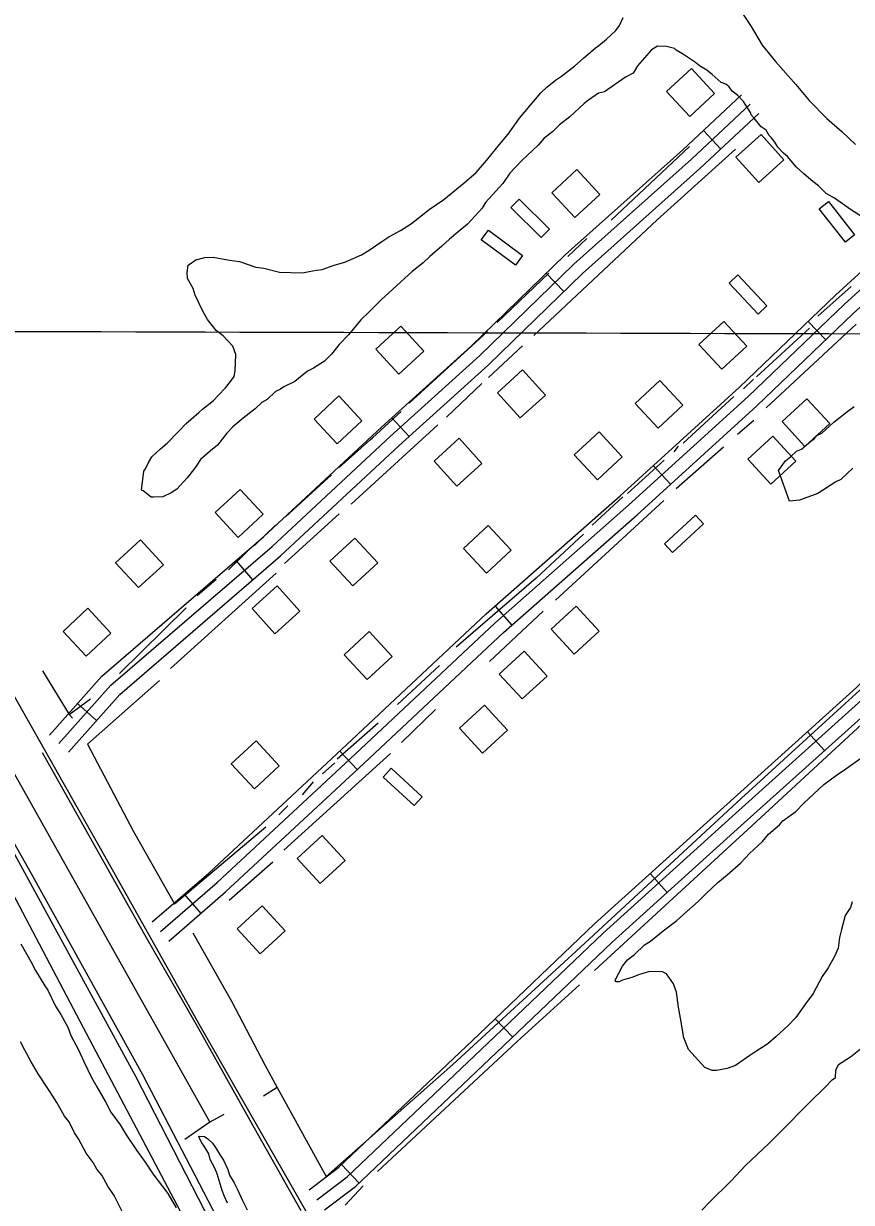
# Model space of a CAD drawing. Extents: x 3161514 to 3199414, y 831166 to 856601.
# Drawn here: x 3183208 to 3184185, y 841616 to 843007 of the extents above; entities that cross this region are included whole.
import ezdxf

# ---------------------------------------------------------------- set-up
doc = ezdxf.new("R2010")
doc.units = 0
for name, color, linetype in [('V-BLDG-OTLN', 7, 'Continuous'), ('V-GRID-MAJR', 7, 'Continuous'), ('V-RAIL-TRAK', 7, 'Continuous'), ('V-ROAD-CNTR', 7, 'Continuous'), ('V-SITE-VEGE', 7, 'Continuous'), ('V-TOPO-SHOR', 7, 'Continuous')]:
    doc.layers.add(name, color=color, linetype=linetype)

msp = doc.modelspace()

# ---------------------------------------------------------------- linework, layer by layer
at = {"layer": 'V-BLDG-OTLN'}
for points in [[(3183993.8939753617, 842897.008178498), (3184023.185916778, 842924.248124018), (3183995.9459712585, 842953.540065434), (3183966.65502984, 842926.3001199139)], [(3184078.172806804, 842875.590221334), (3184048.470866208, 842848.7982749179), (3184075.262812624, 842819.096334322), (3184104.9647532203, 842845.8882807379)], [(3183858.549246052, 842777.718417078), (3183887.8411874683, 842804.958362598), (3183860.601241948, 842834.250304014), (3183831.31030053, 842807.010358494)], [(3183818.4513262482, 842754.2844639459), (3183782.96039723, 842789.5043935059), (3183792.822377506, 842799.4413736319), (3183828.3133065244, 842764.2224440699)], [(3184157.5976479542, 842796.73737904), (3184188.526586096, 842757.4514576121), (3184177.526608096, 842748.791474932), (3184146.5976699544, 842788.07739636)], [(3183788.189386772, 842721.7095290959), (3183748.003467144, 842751.460469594), (3183756.3334504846, 842762.71244709), (3183796.519370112, 842732.9615065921)], [(3184050.620861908, 842709.999552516), (3184084.76979361, 842673.47762556), (3184074.543814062, 842663.916644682), (3184040.39488236, 842700.43757164)], [(3184031.937899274, 842598.7267750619), (3184061.2298406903, 842625.966720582), (3184033.98989517, 842655.2586619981), (3184004.698953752, 842628.0187164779)], [(3183650.8756613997, 842593.0547864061), (3183680.167602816, 842620.2947319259), (3183652.9276572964, 842649.586673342), (3183623.6367158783, 842622.3467278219)], [(3183796.79036957, 842597.9647765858), (3183767.088428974, 842571.1728301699), (3183793.88037539, 842541.4708895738), (3183823.582315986, 842568.2628359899)], [(3183956.677049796, 842529.1629141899), (3183985.968991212, 842556.40285971), (3183958.729045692, 842585.694801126), (3183929.4381042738, 842558.4548556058)], [(3183577.8865114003, 842510.7298148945), (3183607.178452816, 842537.9697604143), (3183579.938507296, 842567.2617018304), (3183550.647565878, 842540.0217563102)], [(3184132.26469862, 842564.0868443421), (3184102.8087575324, 842537.0248984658), (3184129.8717034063, 842507.5689573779), (3184159.326644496, 842534.6319032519)], [(3183722.0155191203, 842517.3729377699), (3183692.313578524, 842490.580991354), (3183719.10552494, 842460.8790507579), (3183748.807465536, 842487.670997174)], [(3183884.947193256, 842468.394035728), (3183914.239134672, 842495.6339812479), (3183886.999189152, 842524.925922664), (3183857.7082477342, 842497.685977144)], [(3184091.85977943, 842519.951932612), (3184062.403838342, 842492.8899867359), (3184089.466784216, 842463.4340456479), (3184118.921725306, 842490.4969915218)], [(3183461.259040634, 842400.4531716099), (3183490.55098205, 842427.6931171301), (3183463.31103653, 842456.9850585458), (3183434.020095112, 842429.7451130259)], [(3183964.146034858, 842392.7441870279), (3184000.7439616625, 842426.8111188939), (3184010.2829425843, 842416.56313939), (3183973.684015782, 842382.4962075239)], [(3183754.067455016, 842358.1312562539), (3183783.359396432, 842385.3712017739), (3183756.119450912, 842414.66314319), (3183726.8285094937, 842387.42319767)], [(3183345.9186468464, 842397.7283944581), (3183316.462705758, 842370.6664485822), (3183343.5256516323, 842341.2105074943), (3183372.9805927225, 842368.2734533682)], [(3183596.5365151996, 842343.1849428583), (3183625.828456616, 842370.4248883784), (3183598.588511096, 842399.7168297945), (3183569.2975696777, 842372.4768842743)], [(3183507.262948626, 842343.3512858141), (3183477.56100803, 842316.5593393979), (3183504.352954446, 842286.8573988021), (3183534.054895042, 842313.649345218)], [(3183281.74139967, 842260.3764517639), (3183311.033341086, 842287.6163972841), (3183283.793395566, 842316.9083386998), (3183254.502454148, 842289.6683931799)], [(3183859.864243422, 842319.3893337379), (3183830.4083023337, 842292.327387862), (3183857.471248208, 842262.871446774), (3183886.9261892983, 842289.934392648)], [(3183613.5107361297, 842232.8525068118), (3183642.802677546, 842260.092452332), (3183615.562732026, 842289.384393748), (3183586.271790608, 842262.144448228)], [(3183798.602365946, 842266.4024397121), (3183769.1464248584, 842239.340493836), (3183796.2093707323, 842209.884552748), (3183825.664311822, 842236.947498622)], [(3183751.6544598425, 842202.5725673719), (3183722.198518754, 842175.510621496), (3183749.2614646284, 842146.054680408), (3183778.716405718, 842173.117626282)], [(3183480.2920025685, 842103.9307646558), (3183509.583943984, 842131.170710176), (3183482.3439984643, 842160.462651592), (3183453.053057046, 842133.2227060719)], [(3183641.50068015, 842128.164716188), (3183678.347606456, 842094.3667837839), (3183668.884625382, 842084.0498044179), (3183632.036699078, 842117.846736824)], [(3183560.363842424, 842048.94387463), (3183530.9079013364, 842021.8819287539), (3183557.97084721, 841992.4259876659), (3183587.4257883, 842019.4889335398)], [(3183489.4309842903, 841965.8310408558), (3183459.975043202, 841938.76909498), (3183487.037989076, 841909.313153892), (3183516.4929301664, 841936.376099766)]]:
    msp.add_lwpolyline(points, close=True, dxfattribs=at)
at = {"layer": 'V-GRID-MAJR'}
msp.add_spline([(3165722.25, 842695.223), (3170954.554, 842678.861), (3176186.862, 842663.26), (3181419.1720000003, 842648.42), (3186651.484, 842634.341), (3191883.798, 842621.023), (3197116.113, 842608.466), (3197116.114, 842608.466)], degree=3, dxfattribs=at)
at = {"layer": 'V-RAIL-TRAK'}
msp.add_lwpolyline([(3182444.443, 843363.409), (3182477.716, 843303.069), (3182494.068, 843275.282), (3182710.779, 842891.058), (3182875.071, 842600.7540000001), (3182935.903, 842492.122), (3183049.418, 842291.719), (3183163.346, 842088.062), (3183340.023, 841765.095), (3183517.771, 841418.8910000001), (3183619.292, 841219.856), (3183785.659, 840890.636), (3183936.609, 840594.743), (3184059.1550000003, 840354.074)], dxfattribs=at)
at = {"layer": 'V-ROAD-CNTR'}
for p, q in [((3184010.0029431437, 842880.333211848), (3184030.485902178, 842858.4142556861)), ((3183824.6883137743, 842712.1585481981), (3183845.57027201, 842690.6185912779)), ((3184133.65469584, 842655.2896619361), (3184154.381654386, 842633.601705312)), ((3183642.592677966, 842541.6788891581), (3183662.7176377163, 842519.4309336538)), ((3183950.9030613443, 842485.2610019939), (3183971.096020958, 842463.075046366)), ((3183458.6260459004, 842372.984226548), (3183478.1970067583, 842350.2472720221)), ((3183764.171434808, 842319.3893337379), (3183784.021395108, 842296.8953787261)), ((3183271.653419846, 842204.5135634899), (3183294.057375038, 842184.5616033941)), ((3184132.920697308, 842171.3206298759), (3184152.986657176, 842149.01867448)), ((3183581.193800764, 842148.480675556), (3183601.616759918, 842126.5057195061)), ((3183947.231068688, 842003.8789647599), (3183967.349028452, 841981.625009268)), ((3183397.563168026, 841979.6440132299), (3183417.20112875, 841956.9650585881)), ((3183764.429434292, 841832.783306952), (3183785.13539288, 841811.07435037)), ((3183583.157796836, 841660.67465117), (3183603.8087555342, 841638.913694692))]:
    msp.add_line(p, q, dxfattribs=at)
for points in [[(3182588.38778638, 843297.029378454), (3182753.6034559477, 842999.3539738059), (3182933.704095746, 842687.5105974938), (3183052.607857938, 842475.28302195), (3183194.8015735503, 842216.77353897), (3183303.452356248, 842025.0569224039), (3183414.763133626, 841826.5643193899), (3183487.2409886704, 841700.250572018), (3183606.852749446, 841490.178992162), (3183849.1762647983, 841055.44086164), (3183993.160976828, 840808.7663549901), (3184126.856709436, 840555.5948613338), (3184285.4823921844, 840291.7183890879), (3184414.50413414, 840053.4968655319), (3184468.4880261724, 839960.031052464), (3184541.7408796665, 839821.52332948), (3184618.565726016, 839670.5186314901), (3184703.011557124, 839496.6199792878), (3184765.395432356, 839352.957266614), (3184826.2943105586, 839218.3425358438), (3184903.5211561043, 839048.610875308), (3184992.436978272, 838818.3463358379), (3185117.245728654, 838525.829920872)], [(3182510.014943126, 843255.1844621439), (3182750.03746308, 842829.788312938), (3182962.8350374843, 842459.6130532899), (3183082.303798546, 842242.074488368), (3183216.6945297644, 842004.18396415), (3183348.404266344, 841767.1194382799), (3183502.654957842, 841469.716033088), (3183666.2106307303, 841147.60567731), (3183851.30526054, 840779.2774139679), (3184016.4509302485, 840444.6770831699), (3184210.83954147, 840064.765842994), (3184373.6162159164, 839736.7664989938), (3184597.58876797, 839309.150354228), (3184736.6304898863, 839033.267905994), (3184901.2631606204, 838718.8535348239), (3185039.38788437, 838447.6990771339), (3185242.5034781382, 838044.4238836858), (3185345.886271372, 837830.8503108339), (3185543.605875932, 837469.595033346), (3185705.5435520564, 837185.2316020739), (3185948.8720653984, 836754.4574636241), (3186048.3668664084, 836579.2698139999)], [(3183238.40148635, 842167.17363817), (3183300.380362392, 842236.7714989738), (3183491.1869807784, 842401.0111704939), (3183630.282702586, 842530.543911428), (3183735.914491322, 842626.0937203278), (3183846.9272692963, 842733.7185050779), (3183985.7149917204, 842857.6372572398), (3184055.060853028, 842922.439127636)], [(3183249.6034639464, 842157.1976581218), (3183310.920341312, 842226.052520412), (3183501.1949607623, 842389.834192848), (3183640.4256823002, 842519.4929335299), (3183746.1694708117, 842615.143742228), (3183857.1472488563, 842722.734527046), (3183995.831971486, 842846.561279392), (3184065.3018325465, 842911.4791495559)], [(3183260.805441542, 842147.2216780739), (3183321.460320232, 842215.3335418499), (3183511.202940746, 842378.6572152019), (3183650.568662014, 842508.441955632), (3183756.424450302, 842604.193764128), (3183867.3672284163, 842711.7505490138), (3184005.9489512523, 842835.485301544), (3184075.5428120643, 842900.5191714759)], [(3183359.764243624, 841946.9140786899), (3183426.327110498, 842004.5509634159), (3183583.1317968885, 842150.281671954), (3183753.934455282, 842310.3553518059), (3183911.712139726, 842449.5900733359), (3184052.526858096, 842577.758816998), (3184166.002631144, 842686.2036001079), (3184232.837497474, 842747.3334778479)], [(3183369.5832239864, 841935.5741013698), (3183436.3450904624, 841993.38398575), (3183593.36577642, 842139.315693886), (3183764.027435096, 842299.257374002), (3183921.7241197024, 842438.4190956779), (3184062.7588376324, 842566.788838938), (3184176.2476106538, 842675.2456220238), (3184242.961477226, 842736.264499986)], [(3183379.4022043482, 841924.2341240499), (3183446.363070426, 841982.2170080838), (3183603.599755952, 842128.349715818), (3183774.1204149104, 842288.159396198), (3183931.736099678, 842427.2481180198), (3184072.9908171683, 842555.818860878), (3184186.4925901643, 842664.28764394), (3184253.085456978, 842725.1955221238)], [(3183544.9668732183, 841631.04971042), (3183579.9918031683, 841657.6706571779), (3183745.4274722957, 841814.6593432), (3183881.756199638, 841944.688083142), (3184034.067895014, 842082.381807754), (3184190.746581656, 842223.347525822), (3184313.99933515, 842345.9762805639), (3184384.172194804, 842398.12317627)], [(3183554.0428550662, 841619.1077343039), (3183589.7217837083, 841646.22468007), (3183755.766451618, 841803.7913649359), (3183891.964179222, 841933.6951051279), (3184044.113874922, 842071.2428300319), (3184201.05956103, 842212.4485476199), (3184323.8133155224, 842334.581303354), (3184393.11917691, 842386.08320035)], [(3183563.118836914, 841607.165758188), (3183599.451764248, 841634.778702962), (3183766.10543094, 841792.923386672), (3183902.172158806, 841922.7021271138), (3184054.15985483, 842060.10385231), (3184211.3725404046, 842201.549569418), (3184333.627295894, 842323.186326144), (3184402.066159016, 842374.0432244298)], [(3183353.1180000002, 841928.068), (3183243.955, 842121.944), (3183230.393, 842146.252)], [(3183535.275, 841606.196), (3183475.142, 841712.525), (3183412.958, 841823.366), (3183353.1180000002, 841928.068)]]:
    msp.add_lwpolyline(points, dxfattribs=at)
at = {"layer": 'V-SITE-VEGE'}
for points in [[(3184047.1750000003, 843031.854), (3184066.469, 843002.908), (3184079.228, 842981.0210000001), (3184095.014, 842961.934), (3184119.238, 842934.738), (3184135.024, 842915.6510000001), (3184155.588, 842894.432), (3184173.467, 842879.1510000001), (3184189.404, 842863.947)], [(3183418.858, 842551.676), (3183431.896, 842561.865), (3183437.985, 842568.435), (3183446.091, 842576.8690000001), (3183452.218, 842584.409), (3183456.329, 842590.082), (3183457.5640000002, 842596.841), (3183458.3170000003, 842616.258), (3183454.813, 842626.117), (3183443.617, 842638.221), (3183435.105, 842644.385), (3183424.918, 842657.4230000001), (3183419.471, 842667.357), (3183410.478, 842686.181), (3183407.869, 842694.059), (3183401.526, 842705.975), (3183400.8200000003, 842712.807), (3183402.13, 842721.509), (3183411.131, 842727.964), (3183421.924, 842730.46), (3183431.671, 842731.054), (3183450.973, 842727.386), (3183462.5870000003, 842725.963), (3183481.7770000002, 842719.381), (3183491.448, 842718.033), (3183509.7430000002, 842713.431), (3183536.926, 842712.375), (3183544.767, 842714.015), (3183553.582, 842715.6140000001), (3183560.414, 842716.321), (3183574.232, 842721.617), (3183587.005, 842725.011), (3183606.799, 842733.963), (3183615.7630000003, 842739.447), (3183630.74, 842749.56), (3183638.734, 842755.084), (3183652.625, 842762.321), (3183665.589, 842770.568), (3183686.657, 842787.2490000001), (3183703.651, 842799.23), (3183727.7460000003, 842818.709), (3183741.828, 842830.8), (3183754.044, 842844.911), (3183769.361, 842863.759), (3183779.562, 842876.0040000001), (3183792.938, 842894.929), (3183818.417, 842925.051), (3183825.4790000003, 842931.582), (3183835.526, 842939.942), (3183842.512, 842944.534), (3183858.535, 842956.549), (3183868.622, 842965.88), (3183882.704, 842977.971), (3183886.702, 842980.732), (3183895.741, 842988.16), (3183906.835, 842998.4230000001), (3183910.946, 843004.098), (3183915.2060000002, 843013.6560000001)], [(3184183.508, 842787.3640000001), (3184164.582, 842800.74), (3184155.063, 842805.9720000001), (3184145.696, 842815.088), (3184139.091, 842820.206), (3184128.748, 842829.358), (3184119.342, 842837.503), (3184109.116, 842849.568), (3184104.414, 842853.6410000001), (3184097.881, 842860.701), (3184094.225, 842866.677), (3184090.531, 842871.682), (3184087.731, 842874.709), (3184084.075, 842880.685), (3184078.4, 842884.796), (3184070.041, 842894.843), (3184066.309, 842898.878), (3184065.453, 842901.829), (3184057.2060000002, 842914.789), (3184050.6750000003, 842921.848), (3184044.068, 842926.966), (3184040.3710000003, 842931.973), (3184036.603, 842935.035), (3184030.852, 842937.204), (3184020.514, 842946.356), (3184013.907, 842951.476), (3184005.359, 842956.67), (3184000.654, 842960.742), (3183991.1720000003, 842966.9450000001), (3183985.499, 842971.0530000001), (3183977.8850000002, 842975.241), (3183976.019, 842977.259), (3183966.3850000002, 842979.577), (3183955.707, 842979.993), (3183948.721, 842975.403), (3183932.431, 842956.59), (3183927.238, 842948.042), (3183918.312, 842943.528), (3183893.323, 842926.024), (3183886.452, 842924.349), (3183874.461, 842916.0650000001), (3183869.455, 842912.37), (3183852.309, 842896.508), (3183840.282, 842887.253), (3183832.178, 842878.818), (3183822.165, 842871.4280000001), (3183815.028, 842862.954), (3183795.867, 842845.228), (3183781.67, 842830.223), (3183773.412, 842817.9060000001), (3183753.09, 842795.36), (3183748.941, 842788.716), (3183731.682, 842769.942), (3183722.642, 842762.514), (3183710.576, 842752.2880000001), (3183701.499, 842743.8910000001), (3183687.417, 842731.8), (3183679.348, 842724.335), (3183666.31, 842714.1460000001), (3183630.001, 842680.557), (3183615.843, 842666.522), (3183605.757, 842657.191), (3183591.447, 842639.275), (3183580.315, 842628.04), (3183571.123, 842616.731), (3183563.017, 842608.295), (3183550.055, 842600.0480000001), (3183543.111, 842596.429), (3183528.056, 842584.375), (3183515.1720000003, 842578.071), (3183511.174, 842575.308), (3183505.237, 842572.621), (3183495.151, 842563.292), (3183489.174, 842559.637), (3183481.105, 842552.172), (3183467.06, 842541.049), (3183454.9930000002, 842530.823), (3183447.895, 842523.322), (3183436.649, 842509.174), (3183428.619, 842502.682), (3183416.554, 842492.454), (3183412.4050000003, 842485.81), (3183408.2970000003, 842480.137), (3183401.123, 842470.692), (3183388.943, 842457.554), (3183381.96, 842452.965), (3183372.062, 842448.488), (3183361.344, 842447.933), (3183358.432, 842448.045), (3183348.989, 842455.2170000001), (3183347.086, 842456.2660000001), (3183349.894, 842478.52), (3183351.95, 842481.356), (3183355.168, 842489.009), (3183359.313, 842495.657), (3183369.397, 842504.986), (3183377.429, 842511.478), (3183390.617, 842525.55), (3183399.732, 842534.919), (3183414.824, 842547.9450000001), (3183418.858, 842551.676)], [(3184197.731, 842778.06), (3184183.508, 842787.3640000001)], [(3184186.2090000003, 842481.954), (3184172.088, 842468.894), (3184166.151, 842466.207), (3184145.196, 842452.436), (3184133.359, 842448.037), (3184123.499, 842444.5310000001), (3184111.773, 842443.042), (3184098.608, 842479.529), (3184106.829, 842490.877), (3184112.842, 842495.508), (3184119.901, 842502.039), (3184125.84, 842504.724), (3184136.897, 842514.0160000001), (3184140.893, 842516.7760000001), (3184143.9590000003, 842520.547), (3184149.896, 842523.234), (3184164.017, 842536.296), (3184179.0700000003, 842548.35), (3184188.073, 842554.806)], [(3184167.265, 842120.023), (3184178.249, 842127.3740000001), (3184201.258, 842143.983)], [(3184185.761, 841970.542), (3184183.551, 841963.8200000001), (3184177.348, 841954.338), (3184172.823, 841937.987), (3184170.503, 841928.353), (3184169.043, 841915.77), (3184164.781, 841906.212), (3184157.455, 841892.886), (3184150.244, 841882.4720000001), (3184139.744, 841862.461), (3184130.5160000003, 841850.181), (3184119.1950000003, 841834.0920000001), (3184110.079, 841824.724), (3184095.958, 841811.662), (3184085.91, 841803.3), (3184070.931, 841793.187), (3184064.957, 841789.5310000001), (3184047.957, 841777.5530000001), (3184038.102, 841774.046), (3184025.367, 841771.626), (3184020.512, 841771.814), (3184011.8880000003, 841775.066), (3183992.294, 841796.2490000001), (3183986.998, 841810.067), (3183983.0500000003, 841833.555), (3183980.629, 841846.29), (3183978.397, 841863.878), (3183974.89, 841873.737), (3183966.606, 841885.728), (3183961.828, 841887.858), (3183946.294, 841888.462), (3183934.494, 841885.032), (3183925.603, 841881.4890000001), (3183914.773, 841878.019), (3183910.8170000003, 841876.229), (3183906.932, 841876.381), (3183906.037, 841878.359), (3183914.446, 841894.563), (3183920.573, 841902.1020000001), (3183928.6040000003, 841908.596), (3183940.707, 841919.792), (3183947.693, 841924.384), (3183962.7460000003, 841936.436), (3183978.769, 841948.452), (3183986.838, 841955.917), (3184003.947, 841970.808), (3184013.063, 841980.176), (3184027.182, 841993.24), (3184038.239, 842002.534), (3184054.339, 842016.491), (3184064.503, 842027.763), (3184079.631, 842041.759), (3184086.767, 842050.232), (3184099.841, 842061.3910000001), (3184103.912, 842066.093), (3184118.928, 842077.177), (3184128.044, 842086.549), (3184152.251, 842108.9400000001), (3184167.265, 842120.023)], [(3183204.728, 841921.203), (3183216.557, 841900.324), (3183221.966, 841889.421), (3183232.935, 841871.49), (3183236.631, 841866.485), (3183245.62, 841847.662), (3183252.039, 841837.6900000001), (3183260.208, 841822.787), (3183263.714, 841812.9280000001), (3183272.781, 841796.046), (3183279.048, 841782.189), (3183288.038, 841763.366), (3183294.42, 841752.424), (3183304.418, 841734.532), (3183310.761, 841722.615), (3183321.845, 841707.601), (3183329.1580000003, 841695.649), (3183341.1, 841677.684), (3183351.25, 841663.676), (3183360.429, 841649.704), (3183378.007, 841626.66), (3183388.042, 841609.74)], [(3183324.636, 841604.429), (3183314.714, 841624.262), (3183307.361, 841635.241), (3183300.0870000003, 841648.166), (3183294.524, 841655.189), (3183289.974, 841663.143), (3183281.651, 841674.1630000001), (3183272.5840000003, 841691.045), (3183267.995, 841698.029), (3183261.691, 841710.915), (3183256.131, 841717.937), (3183247.025, 841733.848), (3183238.7800000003, 841746.808), (3183225.009, 841767.763), (3183216.803, 841781.696), (3183209.563, 841795.589), (3183204.115, 841805.524)], [(3184101.322, 841699.636), (3184134.72, 841733.34), (3184153.92, 841752.039), (3184162.028, 841760.474), (3184166.024, 841763.235), (3184166.364, 841771.974), (3184169.541, 841778.657), (3184183.512, 841787.836), (3184195.538, 841797.091)], [(3184008.269, 841606.9990000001), (3184017.38, 841616.3690000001), (3184042.671, 841641.635), (3184059.895, 841659.4400000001), (3184087.164, 841685.604), (3184101.322, 841699.636)], [(3183448.536, 841615.165), (3183444.954, 841623.082), (3183442.306, 841629.992), (3183438.878, 841641.7930000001), (3183436.2660000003, 841649.6730000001), (3183433.6180000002, 841656.581), (3183428.173, 841666.5160000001), (3183426.4930000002, 841673.389), (3183421.009, 841682.353), (3183418.248, 841686.349), (3183415.522, 841691.318), (3183414.666, 841694.267), (3183421.463, 841694.002), (3183425.234, 841690.939), (3183430.87, 841685.858), (3183433.631, 841681.862), (3183440.0470000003, 841671.888), (3183443.703, 841665.912), (3183449.116, 841655.006), (3183450.793, 841648.135), (3183456.2770000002, 841639.171), (3183459.898, 841632.225), (3183466.163, 841618.368), (3183471.572, 841607.462)]]:
    msp.add_lwpolyline(points, dxfattribs=at)
at = {"layer": 'V-TOPO-SHOR'}
for p, q in [((3183901.2120000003, 842774.834), (3183993.73, 842861.573)), ((3183849.93, 842731.99), (3183872.632, 842752.8640000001)), ((3183766.767, 842653.908), (3183827.668, 842712.162)), ((3184145.202, 842661.453), (3184184.415, 842696.322)), ((3183662.9080000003, 842558.721), (3183755.341, 842643.209)), ((3184135.392, 842647.107), (3184072.67, 842589.902)), ((3184084.145, 842553.181), (3184190.123, 842652.157)), ((3183756.58, 842588.929), (3183796.508, 842626.377)), ((3184057.509, 842575.642), (3184069.0330000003, 842587.123)), ((3183707.049, 842542.1240000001), (3183748.531, 842582.034)), ((3183986.238, 842511.466), (3184045.845, 842566.844)), ((3183619.634, 842517.79), (3183653.344, 842548.846)), ((3183594.413, 842439.585), (3183696.887, 842533.234)), ((3184069.44, 842538.174), (3184050.183, 842521.882)), ((3183975.505, 842501.537), (3183980.504, 842508.037)), ((3183977.958, 842458.23), (3184033.914, 842507.2980000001)), ((3183963.79, 842491.404), (3183920.518, 842452.309)), ((3183516.779, 842424.5530000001), (3183571.111, 842474.176)), ((3183914.88, 842448.148), (3183878.897, 842414.978)), ((3183835.411, 842326.595), (3183963.293, 842444.193)), ((3183515.731, 842369.808), (3183580.487, 842428.311)), ((3183480.446, 842390.814), (3183505.262, 842414.919)), ((3183449.615, 842362.162), (3183472.092, 842384.107)), ((3183381.431, 842245.826), (3183505.989, 842358.116)), ((3183412.884, 842331.887), (3183434.995, 842351.191)), ((3184172.6920000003, 842200.3250000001), (3184308.491, 842324.258)), ((3183320.96, 842239.9500000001), (3183399.847, 842317.272)), ((3183757.845, 842253.899), (3183820.899, 842313.404)), ((3183230.453, 842243.143), (3183261.887, 842191.769)), ((3183698.64, 842249.185), (3183649.1380000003, 842203.272)), ((3183283.322, 842156.74), (3183368.146, 842231.6190000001)), ((3183261.887, 842191.769), (3183287.055, 842210.232)), ((3183653.717, 842158.6240000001), (3183693.929, 842197.3520000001)), ((3183265.596, 842187.187), (3183261.887, 842191.769)), ((3183626.245, 842181.158), (3183578.105, 842138.9670000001)), ((3183515.147, 842031.632), (3183640.794, 842145.615)), ((3183560.633, 842121.631), (3183575.129, 842134.458)), ((3183537.032, 842096.9890000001), (3183550.168, 842112.302)), ((3183509.2120000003, 842073.362), (3183519.727, 842083.907)), ((3183386.162, 841968.088), (3183493.944, 842059.235)), ((3183450.6520000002, 841972.67), (3183501.954, 842017.904)), ((3183507.133, 841751.539), (3183490.87, 841741.334)), ((3183507.133, 841751.539), (3183565.1410000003, 841646.536)), ((3183427.683, 841710.702), (3183398.239, 841690.113)), ((3183444.313, 841719.582), (3183427.683, 841710.702)), ((3183587.392, 841612.9940000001), (3183608.597, 841635.63))]:
    msp.add_line(p, q, dxfattribs=at)
for points in [[(3183809.8540000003, 842638.726), (3183955.3710000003, 842774.873), (3184047.832, 842858.2390000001)], [(3182975.968, 842515.748), (3183151.779, 842201.6460000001), (3183427.683, 841710.702)], [(3183580.472, 842482.966), (3183617.306, 842515.889), (3183619.634, 842517.79)], [(3183610.7634694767, 841193.6190613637), (3183278.783927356, 841822.1669944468), (3183115.0073532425, 842132.0145670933), (3183050.8246417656, 842255.4002969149), (3182915.8196279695, 842507.7047489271)], [(3183881.608, 841889.55), (3184067.04, 842060.302), (3184222.881, 842204.131), (3184462.734, 842429.056)], [(3183868.739, 842404.1730000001), (3183812.685, 842352.5530000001), (3183718.3540000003, 842270.936)], [(3183565.1410000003, 841646.536), (3183714.596, 841778.579), (3183864.9390000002, 841916.98), (3184054.664, 842092.381), (3184172.6920000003, 842200.3250000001)], [(3183283.322, 842156.74), (3183337.436, 842053.5700000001), (3183386.162, 841968.088)], [(3183407.642, 841934.196), (3183453.13, 841853.4), (3183492.754, 841778.1510000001), (3183507.133, 841751.539)], [(3183625.469, 841652.596), (3183790.482, 841805.8150000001), (3183863.678, 841872.51)]]:
    msp.add_lwpolyline(points, dxfattribs=at)

doc.saveas('drawing.dxf')
